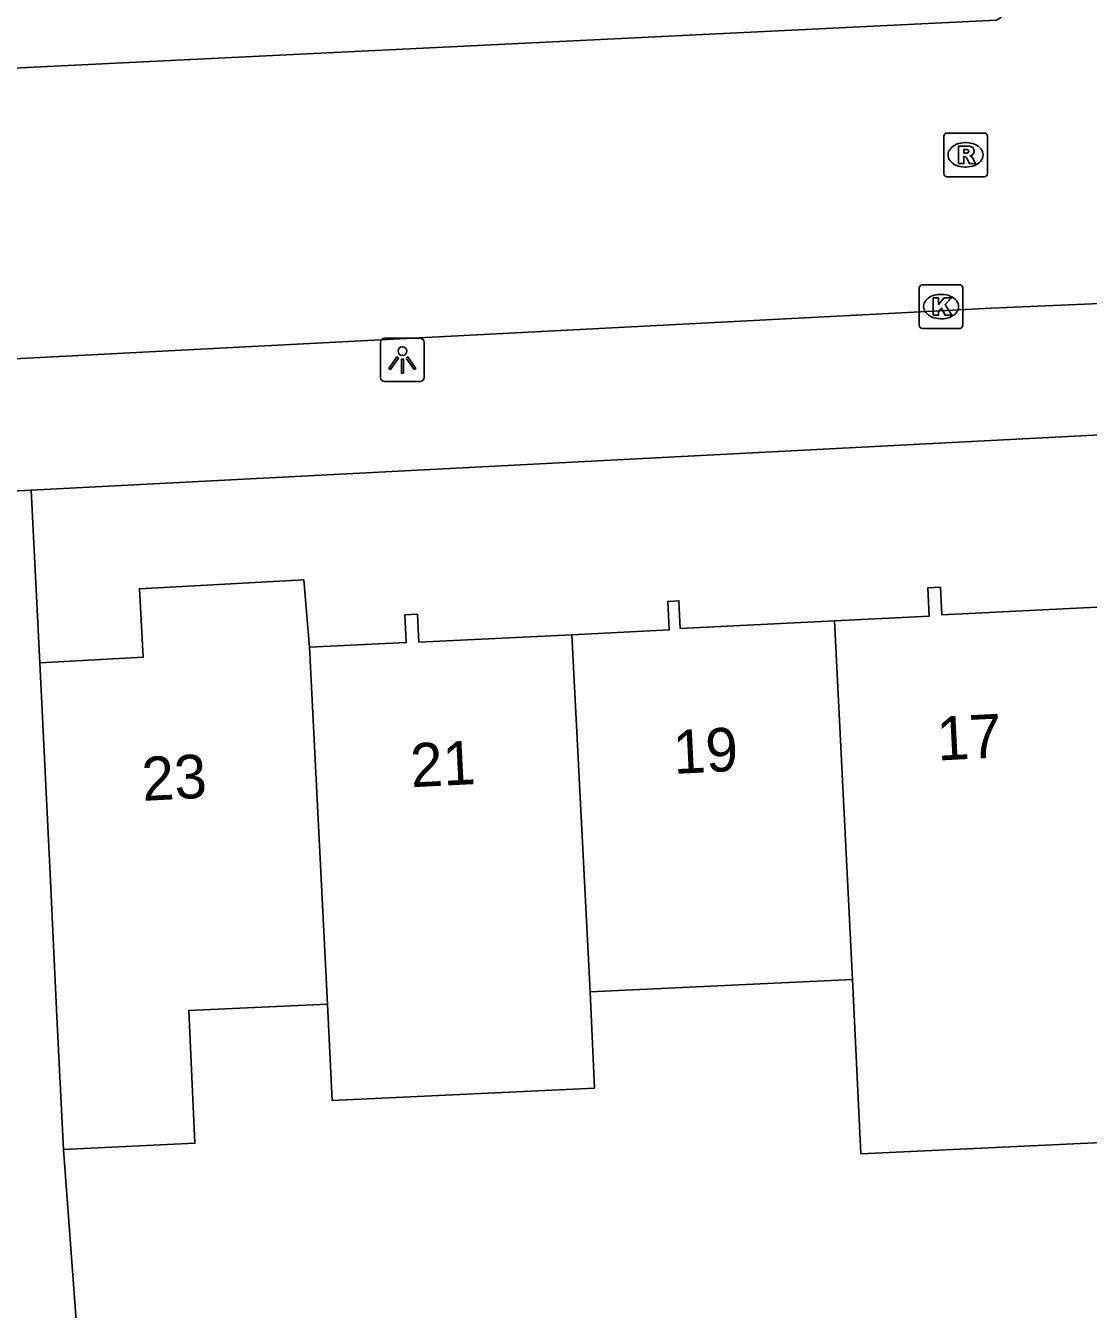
# Model space of a CAD drawing. Extents: x 161084 to 161928, y 385355 to 386522.
# Drawn here: x 161714.28 to 161738.63, y 386232.58 to 386261.98 of the extents above; entities that cross this region are included whole.
import ezdxf

# ---------------------------------------------------------------- set-up
doc = ezdxf.new("R2010")
doc.units = 0
for name, color, linetype in [('IMGEO_Kolk', 7, 'Continuous'), ('IMGEO_Lichtpunt', 7, 'Continuous'), ('IMGEO_Pand', 7, 'Continuous'), ('IMGEO_Pand_nummerreeks', 7, 'Continuous'), ('IMGEO_Rijbaan_lokaal_open', 7, 'Continuous'), ('IMGEO_Rioolput', 7, 'Continuous'), ('IMGEO_Voetpad_open', 7, 'Continuous')]:
    doc.layers.add(name, color=color, linetype=linetype)

msp = doc.modelspace()

# ---------------------------------------------------------------- linework, layer by layer
at = {"layer": 'IMGEO_Kolk'}
for p, q in [((161734.755, 386255.119), (161734.755, 386255.971)), ((161734.83, 386256.045), (161735.682, 386256.045)), ((161735.243, 386255.825), (161735.268, 386255.825)), ((161735.756, 386255.971), (161735.756, 386255.119)), ((161735.266, 386255.265), (161735.241, 386255.265)), ((161735.682, 386255.045), (161734.83, 386255.045))]:
    msp.add_line(p, q, dxfattribs=at)
for points in [[(161734.755, 386255.119), (161734.755, 386255.971)], [(161734.83, 386256.045), (161735.682, 386256.045)], [(161735.756, 386255.971), (161735.756, 386255.119)], [(161735.076, 386255.745), (161735.199, 386255.745), (161735.199, 386255.594), (161735.329, 386255.745), (161735.493, 386255.745), (161735.347, 386255.594), (161735.5, 386255.345), (161735.348, 386255.345), (161735.263, 386255.509), (161735.199, 386255.442), (161735.199, 386255.345), (161735.076, 386255.345), (161735.076, 386255.745)], [(161735.682, 386255.045), (161734.83, 386255.045)]]:
    msp.add_lwpolyline(points, dxfattribs=at)
for centre, start, end in [((161734.832, 386255.969), 91.552, 178.448), ((161734.832, 386255.969), 91.552, 178.448), ((161735.68, 386255.969), 1.552, 88.448), ((161735.68, 386255.969), 1.552, 88.448), ((161734.832, 386255.121), 181.552, 268.448), ((161734.832, 386255.121), 181.552, 268.448), ((161735.68, 386255.121), 271.552, 358.448), ((161735.68, 386255.121), 271.552, 358.448)]:
    msp.add_arc(centre, 0.0765, start, end, dxfattribs=at)
for centre, major_axis, ratio, start_param, end_param in [((161735.242, 386255.545), (-0.387, 0.002), 0.722429, 4.712389, 7.853982), ((161735.267, 386255.545), (-0.39, 0.002), 0.717154, 1.570796, 4.712389)]:
    msp.add_ellipse(centre, major_axis=major_axis, ratio=ratio, start_param=start_param, end_param=end_param, dxfattribs=at)
at = {"layer": 'IMGEO_Lichtpunt'}
for p, q in [((161722.414, 386254.727), (161722.414, 386253.92)), ((161722.414, 386254.727), (161722.414, 386253.92)), ((161723.316, 386254.822), (161722.508, 386254.822)), ((161723.316, 386254.822), (161722.508, 386254.822)), ((161723.41, 386253.92), (161723.41, 386254.727)), ((161723.41, 386253.92), (161723.41, 386254.727)), ((161722.508, 386253.826), (161723.316, 386253.826)), ((161722.508, 386253.826), (161723.316, 386253.826))]:
    msp.add_line(p, q, dxfattribs=at)
for points in [[(161722.788, 386254.391), (161722.827, 386254.363), (161722.639, 386254.101), (161722.601, 386254.128), (161722.788, 386254.391)], [(161723, 386254.363), (161723.038, 386254.39), (161723.225, 386254.128), (161723.186, 386254.1), (161723, 386254.363)], [(161722.89, 386254.343), (161722.937, 386254.343), (161722.937, 386254.021), (161722.89, 386254.021), (161722.89, 386254.343)]]:
    msp.add_lwpolyline(points, dxfattribs=at)
msp.add_circle((161722.913, 386254.525), 0.0994, dxfattribs=at)
for centre, start, end in [((161722.508, 386254.727), 90, 180), ((161722.508, 386254.727), 90, 180), ((161723.316, 386254.727), 0, 90), ((161723.316, 386254.727), 0, 90), ((161722.508, 386253.92), 180, 270), ((161722.508, 386253.92), 180, 270), ((161723.316, 386253.92), 270, 0), ((161723.316, 386253.92), 270, 360)]:
    msp.add_arc(centre, 0.0946, start, end, dxfattribs=at)
at = {"layer": 'IMGEO_Pand'}
for points in [[(161714.606, 386247.386), (161716.973, 386247.513), (161716.89, 386249.081), (161720.655, 386249.283), (161720.786, 386247.741)], [(161738.823, 386248.658), (161735.271, 386248.485), (161735.24, 386249.115), (161734.949, 386249.101), (161734.981, 386248.45), (161732.811, 386248.344)], [(161726.8, 386248.029), (161729.028, 386248.137), (161728.997, 386248.793), (161729.249, 386248.805), (161729.279, 386248.172), (161732.811, 386248.344)], [(161720.786, 386247.741), (161723.003, 386247.85), (161722.972, 386248.485), (161723.262, 386248.499), (161723.293, 386247.858), (161726.8, 386248.029)], [(161732.811, 386248.344), (161733.229, 386240.133)], [(161726.8, 386248.029), (161727.216, 386239.851)], [(161721.201, 386239.569), (161720.786, 386247.741)], [(161715.148, 386236.24), (161715, 386239.278), (161714.849, 386242.392), (161714.606, 386247.386)], [(161733.229, 386240.133), (161727.216, 386239.851)], [(161739.373, 386237.617), (161739.429, 386236.418), (161733.416, 386236.137), (161733.229, 386240.133)], [(161727.216, 386239.851), (161727.319, 386237.644), (161721.305, 386237.362), (161721.201, 386239.569)], [(161721.201, 386239.569), (161718.019, 386239.419), (161718.161, 386236.381), (161715.148, 386236.24)]]:
    msp.add_lwpolyline(points, dxfattribs=at)
at = {"layer": 'IMGEO_Rijbaan_lokaal_open'}
for points in [[(161736.64, 386262.172), (161736.523, 386262.103), (161687.402, 386259.71), (161687.25, 386259.762)], [(161693.255, 386253.27), (161736.406, 386255.507), (161746.192, 386255.929), (161787.924, 386258.08)]]:
    msp.add_lwpolyline(points, dxfattribs=at)
at = {"layer": 'IMGEO_Rioolput'}
for p, q in [((161735.316, 386258.594), (161735.316, 386259.446)), ((161735.391, 386259.52), (161736.243, 386259.52)), ((161736.317, 386259.446), (161736.317, 386258.594)), ((161735.804, 386259.3), (161735.829, 386259.3)), ((161736.243, 386258.52), (161735.391, 386258.52)), ((161735.827, 386258.74), (161735.802, 386258.74))]:
    msp.add_line(p, q, dxfattribs=at)
for points in [[(161735.316, 386258.594), (161735.316, 386259.446)], [(161735.391, 386259.52), (161736.243, 386259.52)], [(161736.317, 386259.446), (161736.317, 386258.594)], [(161735.905, 386259.218), (161735.653, 386259.22), (161735.653, 386258.82)], [(161735.831, 386259.139), (161735.777, 386259.139), (161735.777, 386259.058)], [(161735.777, 386259.058), (161735.829, 386259.058)], [(161735.653, 386258.82), (161735.777, 386258.82), (161735.777, 386258.982), (161735.788, 386258.982)], [(161735.835, 386258.953), (161735.906, 386258.82), (161736.046, 386258.82), (161735.981, 386258.946)], [(161736.243, 386258.52), (161735.391, 386258.52)]]:
    msp.add_lwpolyline(points, dxfattribs=at)
for centre, radius, start, end in [((161735.393, 386259.444), 0.0765, 91.552, 178.448), ((161735.393, 386259.444), 0.0765, 91.552, 178.448), ((161736.241, 386259.444), 0.0765, 1.552, 88.448), ((161736.241, 386259.444), 0.0765, 1.552, 88.448), ((161735.813, 386259.247), 0.19, 274.7715, 282.9687), ((161735.837, 386259.043), 0.0964, 77.0061, 93.1865), ((161735.851, 386259.1), 0.0378, 276.6634, 79.6772), ((161735.904, 386259.108), 0.109, 350.3612, 89.416), ((161735.902, 386259.108), 0.112, 277.5842, 350.9817), ((161735.787, 386258.929), 0.0533, 26.0293, 88.6989), ((161735.886, 386258.893), 0.108, 29.5134, 73.7905), ((161735.393, 386258.596), 0.0765, 181.552, 268.448), ((161735.393, 386258.596), 0.0765, 181.552, 268.448), ((161736.241, 386258.596), 0.0765, 271.552, 358.448), ((161736.241, 386258.596), 0.0765, 271.552, 358.448)]:
    msp.add_arc(centre, radius, start, end, dxfattribs=at)
for centre, major_axis, ratio, start_param, end_param in [((161735.803, 386259.02), (-0.387, 0.002), 0.722429, 4.712389, 7.853982), ((161735.828, 386259.02), (-0.39, 0.002), 0.717154, 1.570796, 4.712389)]:
    msp.add_ellipse(centre, major_axis=major_axis, ratio=ratio, start_param=start_param, end_param=end_param, dxfattribs=at)
at = {"layer": 'IMGEO_Voetpad_open'}
for points in [[(161786.856, 386255.086), (161714.412, 386251.341)], [(161714.412, 386251.341), (161712.816, 386251.258)], [(161714.606, 386247.386), (161714.412, 386251.341)], [(161715.729, 386228.417), (161715.148, 386236.24)]]:
    msp.add_lwpolyline(points, dxfattribs=at)

# ---------------------------------------------------------------- texts
at = {"layer": 'IMGEO_Pand_nummerreeks'}
for s, rotation, p in [('17', 2.9049, (161735.181, 386245.146)), ('19', 2.9048, (161729.14, 386244.839)), ('21', 2.9048, (161723.121, 386244.534)), ('23', 2.9048, (161716.967, 386244.222))]:
    msp.add_text(s, height=1, rotation=rotation, dxfattribs=at).set_placement(p)

doc.saveas('drawing.dxf')
